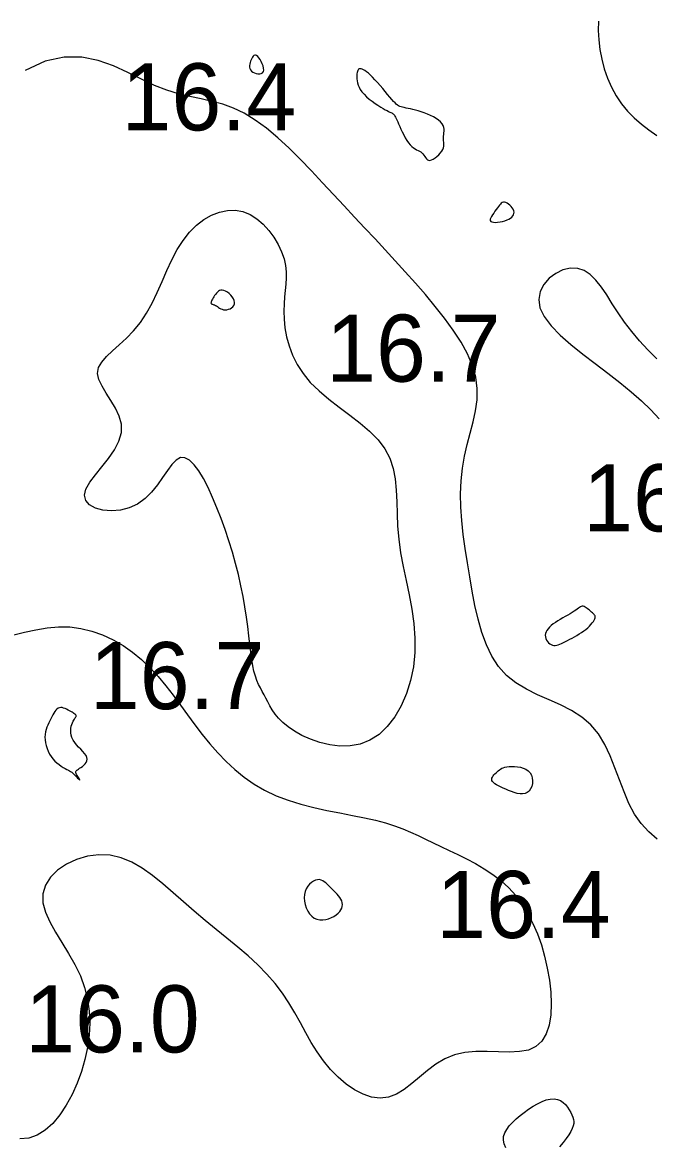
# Model space of a CAD drawing. Extents: x 3040093 to 3056816, y 408076 to 509144.
# Drawn here: x 3045767.3 to 3045814.3, y 434615.2 to 434699 of the extents above; entities that cross this region are included whole.
import ezdxf

# ---------------------------------------------------------------- set-up
doc = ezdxf.new("R2010")
doc.units = 0
doc.layers.add('V-CHAN-CONT-EL17', color=7, linetype='Continuous')
doc.layers.add('V-TOPO-SOUN-0610', color=7, linetype='Continuous')

msp = doc.modelspace()

# ---------------------------------------------------------------- linework, layer by layer
at = {"layer": 'V-CHAN-CONT-EL17'}
for points in [[(3045810.224, 434699.048), (3045810.202, 434698.363), (3045810.234, 434697.657), (3045810.32, 434696.939), (3045810.458, 434696.218), (3045810.65, 434695.503), (3045810.894, 434694.804), (3045811.191, 434694.13), (3045811.54, 434693.49), (3045811.942, 434692.894), (3045812.395, 434692.347), (3045812.891, 434691.845), (3045813.423, 434691.379), (3045813.983, 434690.943), (3045814.561, 434690.527)], [(3045814.591, 434638.079), (3045813.972, 434638.622), (3045813.409, 434639.244), (3045812.914, 434639.952), (3045812.491, 434640.746), (3045812.122, 434641.603), (3045811.781, 434642.499), (3045811.444, 434643.406), (3045811.088, 434644.297), (3045810.687, 434645.146), (3045810.216, 434645.926), (3045809.652, 434646.61), (3045808.978, 434647.182), (3045808.215, 434647.662), (3045807.391, 434648.079), (3045806.535, 434648.464), (3045805.675, 434648.847), (3045804.84, 434649.257), (3045804.06, 434649.725), (3045803.361, 434650.28), (3045802.768, 434650.945), (3045802.272, 434651.712), (3045801.861, 434652.566), (3045801.521, 434653.493), (3045801.241, 434654.477), (3045801.005, 434655.503), (3045800.802, 434656.557), (3045800.617, 434657.622), (3045800.442, 434658.687), (3045800.281, 434659.745), (3045800.142, 434660.792), (3045800.034, 434661.824), (3045799.964, 434662.837), (3045799.942, 434663.827), (3045799.975, 434664.791), (3045800.071, 434665.723), (3045800.234, 434666.622), (3045800.44, 434667.493), (3045800.664, 434668.343), (3045800.877, 434669.178), (3045801.053, 434670.005), (3045801.162, 434670.831), (3045801.178, 434671.663), (3045801.074, 434672.508), (3045800.829, 434673.369), (3045800.455, 434674.246), (3045799.971, 434675.131), (3045799.396, 434676.021), (3045798.749, 434676.911), (3045798.049, 434677.795), (3045797.314, 434678.668), (3045796.565, 434679.526), (3045795.815, 434680.365), (3045795.067, 434681.19), (3045794.318, 434682.005), (3045793.565, 434682.817), (3045792.804, 434683.63), (3045792.035, 434684.451), (3045791.254, 434685.286), (3045790.458, 434686.139), (3045789.646, 434687.012), (3045788.82, 434687.891), (3045787.986, 434688.755), (3045787.145, 434689.586), (3045786.304, 434690.364), (3045785.465, 434691.07), (3045784.633, 434691.684), (3045783.811, 434692.188), (3045783.002, 434692.571), (3045782.2, 434692.855), (3045781.398, 434693.072), (3045780.588, 434693.254), (3045779.762, 434693.432), (3045778.913, 434693.637), (3045778.034, 434693.902), (3045777.117, 434694.257), (3045776.154, 434694.718), (3045775.138, 434695.229), (3045774.06, 434695.72), (3045772.913, 434696.12), (3045771.689, 434696.358), (3045770.379, 434696.362), (3045768.975, 434696.06), (3045767.47, 434695.383)], [(3045814.56, 434673.893), (3045813.898, 434674.547), (3045813.275, 434675.222), (3045812.696, 434675.911), (3045812.166, 434676.609), (3045811.686, 434677.31), (3045811.247, 434677.994), (3045810.833, 434678.642), (3045810.432, 434679.233), (3045810.029, 434679.748), (3045809.611, 434680.165), (3045809.163, 434680.465), (3045808.672, 434680.627), (3045808.133, 434680.638), (3045807.573, 434680.508), (3045807.03, 434680.252), (3045806.54, 434679.889), (3045806.141, 434679.433), (3045805.868, 434678.903), (3045805.76, 434678.314), (3045805.852, 434677.684), (3045806.17, 434677.026), (3045806.687, 434676.347), (3045807.364, 434675.653), (3045808.164, 434674.948), (3045809.049, 434674.236), (3045809.978, 434673.523), (3045810.915, 434672.814), (3045811.82, 434672.112), (3045812.662, 434671.422), (3045813.432, 434670.743), (3045814.125, 434670.069), (3045814.741, 434669.399)], [(3045766.635, 434653.321), (3045767.433, 434653.508), (3045768.259, 434653.69), (3045769.101, 434653.836), (3045769.95, 434653.913), (3045770.794, 434653.896), (3045771.628, 434653.785), (3045772.447, 434653.585), (3045773.247, 434653.303), (3045774.022, 434652.944), (3045774.769, 434652.514), (3045775.482, 434652.019), (3045776.156, 434651.464), (3045776.79, 434650.856), (3045777.389, 434650.204), (3045777.96, 434649.517), (3045778.511, 434648.804), (3045779.051, 434648.076), (3045779.585, 434647.34), (3045780.123, 434646.607), (3045780.672, 434645.886), (3045781.239, 434645.185), (3045781.83, 434644.511), (3045782.45, 434643.868), (3045783.105, 434643.263), (3045783.8, 434642.7), (3045784.539, 434642.185), (3045785.329, 434641.722), (3045786.175, 434641.317), (3045787.077, 434640.974), (3045788.023, 434640.683), (3045788.993, 434640.436), (3045789.97, 434640.222), (3045790.936, 434640.031), (3045791.872, 434639.853), (3045792.761, 434639.677), (3045793.584, 434639.494), (3045794.329, 434639.296), (3045795.006, 434639.081), (3045795.629, 434638.852), (3045796.214, 434638.609), (3045796.776, 434638.354), (3045797.329, 434638.089), (3045797.89, 434637.814), (3045798.473, 434637.531), (3045799.089, 434637.24), (3045799.731, 434636.936), (3045800.389, 434636.612), (3045801.051, 434636.26), (3045801.707, 434635.876), (3045802.346, 434635.451), (3045802.957, 434634.979), (3045803.529, 434634.453), (3045804.053, 434633.868), (3045804.529, 434633.228), (3045804.956, 434632.537), (3045805.336, 434631.799), (3045805.67, 434631.019), (3045805.959, 434630.202), (3045806.203, 434629.352), (3045806.404, 434628.474), (3045806.559, 434627.576), (3045806.662, 434626.679), (3045806.7, 434625.805), (3045806.664, 434624.978), (3045806.541, 434624.221), (3045806.323, 434623.559), (3045805.998, 434623.014), (3045805.554, 434622.611), (3045804.989, 434622.361), (3045804.319, 434622.238), (3045803.57, 434622.203), (3045802.765, 434622.217), (3045801.929, 434622.243), (3045801.086, 434622.241), (3045800.262, 434622.175), (3045799.479, 434622.004), (3045798.756, 434621.705), (3045798.088, 434621.302), (3045797.462, 434620.834), (3045796.867, 434620.338), (3045796.291, 434619.853), (3045795.722, 434619.417), (3045795.148, 434619.069), (3045794.557, 434618.846), (3045793.941, 434618.777), (3045793.307, 434618.856), (3045792.665, 434619.067), (3045792.026, 434619.394), (3045791.401, 434619.821), (3045790.799, 434620.333), (3045790.233, 434620.913), (3045789.711, 434621.547), (3045789.24, 434622.218), (3045788.808, 434622.919), (3045788.399, 434623.643), (3045787.995, 434624.38), (3045787.582, 434625.125), (3045787.142, 434625.869), (3045786.658, 434626.605), (3045786.115, 434627.325), (3045785.5, 434628.025), (3045784.821, 434628.706), (3045784.09, 434629.375), (3045783.319, 434630.036), (3045782.52, 434630.694), (3045781.706, 434631.355), (3045780.888, 434632.023), (3045780.079, 434632.704), (3045779.287, 434633.399), (3045778.51, 434634.088), (3045777.741, 434634.751), (3045776.974, 434635.364), (3045776.203, 434635.906), (3045775.421, 434636.353), (3045774.622, 434636.683), (3045773.799, 434636.875), (3045772.954, 434636.911), (3045772.109, 434636.803), (3045771.297, 434636.565), (3045770.547, 434636.215), (3045769.891, 434635.768), (3045769.358, 434635.241), (3045768.98, 434634.65), (3045768.788, 434634.012), (3045768.799, 434633.34), (3045768.987, 434632.638), (3045769.312, 434631.908), (3045769.733, 434631.151), (3045770.211, 434630.37), (3045770.706, 434629.565), (3045771.179, 434628.738), (3045771.589, 434627.892), (3045771.905, 434627.027), (3045772.123, 434626.148), (3045772.249, 434625.257), (3045772.288, 434624.359), (3045772.245, 434623.456), (3045772.124, 434622.554), (3045771.93, 434621.655), (3045771.67, 434620.763), (3045771.346, 434619.884), (3045770.966, 434619.037), (3045770.532, 434618.243), (3045770.05, 434617.521), (3045769.525, 434616.893), (3045768.961, 434616.38), (3045768.363, 434616.003), (3045767.736, 434615.782), (3045767.085, 434615.732)], [(3045803.32, 434615.079), (3045803.185, 434615.357), (3045803.13, 434615.635), (3045803.148, 434615.908), (3045803.233, 434616.178), (3045803.376, 434616.444), (3045803.569, 434616.706), (3045803.805, 434616.964), (3045804.074, 434617.219), (3045804.37, 434617.469), (3045804.685, 434617.715), (3045805.012, 434617.95), (3045805.345, 434618.167), (3045805.679, 434618.358), (3045806.009, 434618.517), (3045806.327, 434618.636), (3045806.629, 434618.708), (3045806.909, 434618.725), (3045807.162, 434618.684), (3045807.387, 434618.591), (3045807.587, 434618.458), (3045807.763, 434618.293), (3045807.915, 434618.107), (3045808.044, 434617.909), (3045808.153, 434617.711), (3045808.242, 434617.522), (3045808.311, 434617.349), (3045808.358, 434617.188), (3045808.381, 434617.032), (3045808.375, 434616.872), (3045808.338, 434616.701), (3045808.267, 434616.512), (3045808.158, 434616.297), (3045808.008, 434616.049), (3045807.816, 434615.765), (3045807.584, 434615.456), (3045807.317, 434615.139)]]:
    msp.add_lwpolyline(points, dxfattribs=at)
for points in [[(3045785.258, 434695.411), (3045785.249, 434695.553), (3045785.211, 434695.712), (3045785.152, 434695.877), (3045785.077, 434696.04), (3045784.991, 434696.192), (3045784.901, 434696.323), (3045784.813, 434696.424), (3045784.731, 434696.488), (3045784.657, 434696.518), (3045784.589, 434696.517), (3045784.526, 434696.488), (3045784.469, 434696.436), (3045784.417, 434696.365), (3045784.368, 434696.279), (3045784.322, 434696.181), (3045784.28, 434696.075), (3045784.244, 434695.964), (3045784.217, 434695.85), (3045784.203, 434695.736), (3045784.205, 434695.625), (3045784.226, 434695.519), (3045784.271, 434695.42), (3045784.342, 434695.331), (3045784.441, 434695.254), (3045784.56, 434695.193), (3045784.693, 434695.149), (3045784.828, 434695.126), (3045784.959, 434695.126), (3045785.076, 434695.152), (3045785.17, 434695.207), (3045785.232, 434695.293)], [(3045795.398, 434691.208), (3045795.49, 434691.005), (3045795.591, 434690.792), (3045795.7, 434690.575), (3045795.814, 434690.362), (3045795.933, 434690.161), (3045796.056, 434689.979), (3045796.179, 434689.824), (3045796.303, 434689.701), (3045796.425, 434689.605), (3045796.544, 434689.531), (3045796.66, 434689.471), (3045796.77, 434689.42), (3045796.873, 434689.37), (3045796.967, 434689.314), (3045797.053, 434689.247), (3045797.128, 434689.164), (3045797.196, 434689.07), (3045797.261, 434688.973), (3045797.325, 434688.878), (3045797.393, 434688.794), (3045797.469, 434688.728), (3045797.555, 434688.687), (3045797.656, 434688.678), (3045797.774, 434688.706), (3045797.903, 434688.767), (3045798.039, 434688.855), (3045798.176, 434688.964), (3045798.306, 434689.088), (3045798.426, 434689.22), (3045798.528, 434689.355), (3045798.606, 434689.486), (3045798.657, 434689.608), (3045798.684, 434689.722), (3045798.693, 434689.83), (3045798.688, 434689.935), (3045798.677, 434690.038), (3045798.663, 434690.141), (3045798.652, 434690.248), (3045798.651, 434690.359), (3045798.661, 434690.476), (3045798.679, 434690.6), (3045798.698, 434690.728), (3045798.711, 434690.861), (3045798.71, 434690.995), (3045798.69, 434691.131), (3045798.643, 434691.268), (3045798.562, 434691.403), (3045798.443, 434691.537), (3045798.29, 434691.667), (3045798.109, 434691.793), (3045797.906, 434691.913), (3045797.688, 434692.025), (3045797.461, 434692.128), (3045797.231, 434692.221), (3045797.003, 434692.302), (3045796.785, 434692.37), (3045796.577, 434692.427), (3045796.38, 434692.474), (3045796.196, 434692.514), (3045796.025, 434692.548), (3045795.87, 434692.578), (3045795.729, 434692.605), (3045795.605, 434692.633), (3045795.498, 434692.662), (3045795.403, 434692.696), (3045795.316, 434692.739), (3045795.231, 434692.795), (3045795.144, 434692.867), (3045795.048, 434692.959), (3045794.939, 434693.075), (3045794.812, 434693.219), (3045794.664, 434693.392), (3045794.497, 434693.59), (3045794.317, 434693.804), (3045794.128, 434694.027), (3045793.934, 434694.252), (3045793.741, 434694.473), (3045793.553, 434694.68), (3045793.376, 434694.868), (3045793.212, 434695.031), (3045793.063, 434695.167), (3045792.927, 434695.278), (3045792.806, 434695.367), (3045792.697, 434695.433), (3045792.601, 434695.478), (3045792.518, 434695.504), (3045792.447, 434695.511), (3045792.387, 434695.501), (3045792.337, 434695.475), (3045792.297, 434695.433), (3045792.266, 434695.376), (3045792.242, 434695.304), (3045792.224, 434695.218), (3045792.212, 434695.119), (3045792.204, 434695.007), (3045792.2, 434694.884), (3045792.204, 434694.749), (3045792.218, 434694.605), (3045792.247, 434694.452), (3045792.294, 434694.292), (3045792.364, 434694.125), (3045792.46, 434693.954), (3045792.586, 434693.778), (3045792.744, 434693.601), (3045792.928, 434693.423), (3045793.131, 434693.249), (3045793.345, 434693.082), (3045793.563, 434692.925), (3045793.776, 434692.78), (3045793.979, 434692.651), (3045794.162, 434692.541), (3045794.321, 434692.452), (3045794.456, 434692.381), (3045794.57, 434692.325), (3045794.666, 434692.28), (3045794.746, 434692.242), (3045794.813, 434692.209), (3045794.87, 434692.175), (3045794.92, 434692.138), (3045794.964, 434692.095), (3045795.006, 434692.041), (3045795.047, 434691.977), (3045795.089, 434691.897), (3045795.135, 434691.802), (3045795.187, 434691.687), (3045795.247, 434691.551), (3045795.317, 434691.392)], [(3045803.855, 434685.028), (3045803.79, 434685.136), (3045803.709, 434685.239), (3045803.616, 434685.336), (3045803.516, 434685.42), (3045803.413, 434685.489), (3045803.311, 434685.538), (3045803.214, 434685.564), (3045803.127, 434685.563), (3045803.047, 434685.537), (3045802.972, 434685.488), (3045802.901, 434685.42), (3045802.829, 434685.336), (3045802.756, 434685.236), (3045802.678, 434685.126), (3045802.594, 434685.006), (3045802.502, 434684.88), (3045802.407, 434684.752), (3045802.318, 434684.624), (3045802.24, 434684.501), (3045802.181, 434684.387), (3045802.147, 434684.284), (3045802.145, 434684.197), (3045802.182, 434684.129), (3045802.263, 434684.083), (3045802.382, 434684.059), (3045802.529, 434684.053), (3045802.697, 434684.063), (3045802.877, 434684.089), (3045803.06, 434684.128), (3045803.238, 434684.177), (3045803.402, 434684.235), (3045803.545, 434684.3), (3045803.666, 434684.372), (3045803.764, 434684.45), (3045803.839, 434684.534), (3045803.89, 434684.623), (3045803.918, 434684.717), (3045803.921, 434684.817), (3045803.9, 434684.92)], [(3045783.563, 434656.972), (3045783.374, 434657.796), (3045783.158, 434658.632), (3045782.92, 434659.474), (3045782.66, 434660.316), (3045782.381, 434661.152), (3045782.083, 434661.975), (3045781.771, 434662.78), (3045781.444, 434663.557), (3045781.107, 434664.288), (3045780.763, 434664.951), (3045780.414, 434665.526), (3045780.065, 434665.991), (3045779.719, 434666.325), (3045779.378, 434666.507), (3045779.047, 434666.515), (3045778.725, 434666.339), (3045778.404, 434666.009), (3045778.073, 434665.565), (3045777.72, 434665.047), (3045777.334, 434664.497), (3045776.903, 434663.954), (3045776.415, 434663.46), (3045775.86, 434663.053), (3045775.234, 434662.767), (3045774.568, 434662.602), (3045773.9, 434662.55), (3045773.269, 434662.603), (3045772.713, 434662.753), (3045772.272, 434662.993), (3045771.984, 434663.314), (3045771.887, 434663.708), (3045772.005, 434664.168), (3045772.299, 434664.684), (3045772.712, 434665.245), (3045773.191, 434665.841), (3045773.68, 434666.463), (3045774.123, 434667.101), (3045774.467, 434667.744), (3045774.655, 434668.382), (3045774.651, 434669.008), (3045774.486, 434669.616), (3045774.209, 434670.205), (3045773.869, 434670.773), (3045773.517, 434671.318), (3045773.201, 434671.838), (3045772.97, 434672.33), (3045772.875, 434672.793), (3045772.95, 434673.227), (3045773.179, 434673.643), (3045773.531, 434674.057), (3045773.975, 434674.482), (3045774.482, 434674.934), (3045775.021, 434675.425), (3045775.561, 434675.972), (3045776.072, 434676.587), (3045776.53, 434677.281), (3045776.943, 434678.037), (3045777.324, 434678.834), (3045777.687, 434679.653), (3045778.047, 434680.471), (3045778.417, 434681.267), (3045778.81, 434682.021), (3045779.242, 434682.712), (3045779.722, 434683.321), (3045780.243, 434683.841), (3045780.797, 434684.268), (3045781.374, 434684.598), (3045781.963, 434684.825), (3045782.554, 434684.947), (3045783.139, 434684.957), (3045783.706, 434684.853), (3045784.247, 434684.633), (3045784.755, 434684.313), (3045785.224, 434683.911), (3045785.648, 434683.446), (3045786.022, 434682.939), (3045786.338, 434682.407), (3045786.591, 434681.869), (3045786.775, 434681.345), (3045786.888, 434680.849), (3045786.939, 434680.375), (3045786.943, 434679.914), (3045786.915, 434679.455), (3045786.868, 434678.987), (3045786.816, 434678.501), (3045786.774, 434677.987), (3045786.755, 434677.434), (3045786.772, 434676.836), (3045786.837, 434676.199), (3045786.958, 434675.534), (3045787.144, 434674.849), (3045787.406, 434674.156), (3045787.752, 434673.464), (3045788.191, 434672.784), (3045788.734, 434672.124), (3045789.382, 434671.493), (3045790.11, 434670.884), (3045790.884, 434670.287), (3045791.671, 434669.695), (3045792.439, 434669.097), (3045793.154, 434668.484), (3045793.783, 434667.848), (3045794.294, 434667.179), (3045794.663, 434666.469), (3045794.907, 434665.719), (3045795.056, 434664.929), (3045795.135, 434664.101), (3045795.174, 434663.235), (3045795.2, 434662.335), (3045795.24, 434661.399), (3045795.322, 434660.431), (3045795.467, 434659.431), (3045795.658, 434658.405), (3045795.875, 434657.358), (3045796.093, 434656.295), (3045796.29, 434655.222), (3045796.444, 434654.143), (3045796.531, 434653.065), (3045796.529, 434651.993), (3045796.42, 434650.933), (3045796.208, 434649.904), (3045795.899, 434648.925), (3045795.501, 434648.015), (3045795.023, 434647.192), (3045794.472, 434646.478), (3045793.856, 434645.89), (3045793.182, 434645.448), (3045792.461, 434645.166), (3045791.708, 434645.028), (3045790.942, 434645.016), (3045790.181, 434645.109), (3045789.442, 434645.287), (3045788.744, 434645.529), (3045788.105, 434645.817), (3045787.542, 434646.129), (3045787.07, 434646.448), (3045786.68, 434646.768), (3045786.362, 434647.088), (3045786.102, 434647.404), (3045785.89, 434647.714), (3045785.714, 434648.015), (3045785.56, 434648.304), (3045785.419, 434648.578), (3045785.28, 434648.838), (3045785.142, 434649.09), (3045785.007, 434649.346), (3045784.877, 434649.614), (3045784.754, 434649.904), (3045784.639, 434650.227), (3045784.534, 434650.591), (3045784.441, 434651.008), (3045784.361, 434651.485), (3045784.288, 434652.019), (3045784.218, 434652.606), (3045784.146, 434653.24), (3045784.066, 434653.919), (3045783.973, 434654.636), (3045783.861, 434655.387), (3045783.726, 434656.167)], [(3045781.733, 434677.822), (3045781.809, 434677.772), (3045781.889, 434677.718), (3045781.974, 434677.664), (3045782.066, 434677.615), (3045782.165, 434677.574), (3045782.271, 434677.547), (3045782.385, 434677.536), (3045782.507, 434677.545), (3045782.632, 434677.573), (3045782.752, 434677.621), (3045782.863, 434677.685), (3045782.959, 434677.766), (3045783.032, 434677.861), (3045783.077, 434677.97), (3045783.089, 434678.091), (3045783.062, 434678.222), (3045783.001, 434678.359), (3045782.913, 434678.495), (3045782.804, 434678.626), (3045782.681, 434678.746), (3045782.549, 434678.85), (3045782.417, 434678.931), (3045782.29, 434678.985), (3045782.173, 434679.007), (3045782.066, 434679.001), (3045781.97, 434678.97), (3045781.882, 434678.918), (3045781.801, 434678.851), (3045781.728, 434678.772), (3045781.66, 434678.685), (3045781.597, 434678.596), (3045781.539, 434678.506), (3045781.485, 434678.42), (3045781.438, 434678.337), (3045781.397, 434678.259), (3045781.364, 434678.188), (3045781.341, 434678.125), (3045781.328, 434678.072), (3045781.326, 434678.029), (3045781.336, 434677.998), (3045781.358, 434677.975), (3045781.389, 434677.959), (3045781.43, 434677.946), (3045781.479, 434677.933), (3045781.535, 434677.917), (3045781.596, 434677.895), (3045781.663, 434677.864)], [(3045806.258, 434653.156), (3045806.289, 434653.036), (3045806.341, 434652.922), (3045806.409, 434652.816), (3045806.491, 434652.72), (3045806.584, 434652.64), (3045806.683, 434652.576), (3045806.786, 434652.532), (3045806.891, 434652.51), (3045806.998, 434652.509), (3045807.107, 434652.527), (3045807.222, 434652.56), (3045807.343, 434652.608), (3045807.471, 434652.667), (3045807.608, 434652.736), (3045807.756, 434652.812), (3045807.914, 434652.893), (3045808.082, 434652.979), (3045808.255, 434653.07), (3045808.432, 434653.166), (3045808.61, 434653.266), (3045808.786, 434653.371), (3045808.956, 434653.481), (3045809.12, 434653.596), (3045809.273, 434653.715), (3045809.414, 434653.836), (3045809.543, 434653.958), (3045809.657, 434654.079), (3045809.756, 434654.195), (3045809.837, 434654.306), (3045809.901, 434654.409), (3045809.945, 434654.501), (3045809.968, 434654.582), (3045809.973, 434654.654), (3045809.96, 434654.717), (3045809.932, 434654.776), (3045809.891, 434654.831), (3045809.839, 434654.886), (3045809.777, 434654.942), (3045809.707, 434655.002), (3045809.631, 434655.068), (3045809.552, 434655.136), (3045809.469, 434655.205), (3045809.386, 434655.27), (3045809.302, 434655.329), (3045809.221, 434655.379), (3045809.144, 434655.416), (3045809.071, 434655.437), (3045809.004, 434655.44), (3045808.94, 434655.426), (3045808.875, 434655.396), (3045808.806, 434655.352), (3045808.729, 434655.296), (3045808.64, 434655.229), (3045808.535, 434655.153), (3045808.412, 434655.069), (3045808.267, 434654.98), (3045808.105, 434654.884), (3045807.929, 434654.785), (3045807.744, 434654.681), (3045807.554, 434654.573), (3045807.366, 434654.463), (3045807.182, 434654.35), (3045807.007, 434654.235), (3045806.847, 434654.119), (3045806.702, 434654.001), (3045806.574, 434653.883), (3045806.465, 434653.764), (3045806.377, 434653.644), (3045806.31, 434653.523), (3045806.267, 434653.401), (3045806.249, 434653.279)], [(3045771.183, 434642.836), (3045771.249, 434642.767), (3045771.317, 434642.696), (3045771.385, 434642.628), (3045771.446, 434642.567), (3045771.497, 434642.519), (3045771.534, 434642.489), (3045771.552, 434642.481), (3045771.549, 434642.498), (3045771.527, 434642.538), (3045771.492, 434642.595), (3045771.447, 434642.665), (3045771.399, 434642.743), (3045771.351, 434642.823), (3045771.307, 434642.901), (3045771.274, 434642.972), (3045771.254, 434643.032), (3045771.249, 434643.083), (3045771.259, 434643.128), (3045771.283, 434643.169), (3045771.322, 434643.21), (3045771.376, 434643.253), (3045771.446, 434643.301), (3045771.531, 434643.358), (3045771.629, 434643.424), (3045771.736, 434643.501), (3045771.841, 434643.589), (3045771.938, 434643.686), (3045772.017, 434643.793), (3045772.072, 434643.909), (3045772.094, 434644.033), (3045772.074, 434644.167), (3045772.008, 434644.308), (3045771.903, 434644.457), (3045771.77, 434644.613), (3045771.62, 434644.774), (3045771.461, 434644.941), (3045771.306, 434645.113), (3045771.165, 434645.288), (3045771.047, 434645.466), (3045770.962, 434645.646), (3045770.907, 434645.826), (3045770.879, 434646.004), (3045770.873, 434646.175), (3045770.886, 434646.339), (3045770.914, 434646.492), (3045770.952, 434646.632), (3045770.997, 434646.756), (3045771.044, 434646.862), (3045771.093, 434646.951), (3045771.14, 434647.027), (3045771.183, 434647.09), (3045771.22, 434647.143), (3045771.249, 434647.189), (3045771.269, 434647.229), (3045771.276, 434647.265), (3045771.269, 434647.3), (3045771.249, 434647.334), (3045771.215, 434647.369), (3045771.17, 434647.405), (3045771.112, 434647.444), (3045771.044, 434647.487), (3045770.965, 434647.533), (3045770.876, 434647.585), (3045770.778, 434647.643), (3045770.673, 434647.703), (3045770.563, 434647.761), (3045770.451, 434647.813), (3045770.338, 434647.854), (3045770.227, 434647.882), (3045770.121, 434647.89), (3045770.021, 434647.876), (3045769.929, 434647.837), (3045769.844, 434647.774), (3045769.765, 434647.689), (3045769.689, 434647.587), (3045769.617, 434647.469), (3045769.545, 434647.339), (3045769.472, 434647.199), (3045769.398, 434647.053), (3045769.321, 434646.902), (3045769.243, 434646.747), (3045769.168, 434646.587), (3045769.099, 434646.421), (3045769.04, 434646.248), (3045768.993, 434646.068), (3045768.961, 434645.879), (3045768.949, 434645.682), (3045768.958, 434645.476), (3045768.988, 434645.264), (3045769.038, 434645.049), (3045769.107, 434644.835), (3045769.193, 434644.625), (3045769.296, 434644.423), (3045769.414, 434644.233), (3045769.546, 434644.057), (3045769.691, 434643.899), (3045769.844, 434643.757), (3045770.002, 434643.633), (3045770.159, 434643.523), (3045770.311, 434643.428), (3045770.453, 434643.346), (3045770.582, 434643.277), (3045770.692, 434643.219), (3045770.781, 434643.171), (3045770.852, 434643.132), (3045770.908, 434643.097), (3045770.954, 434643.064), (3045770.994, 434643.03), (3045771.033, 434642.994), (3045771.075, 434642.951), (3045771.124, 434642.899)], [(3045802.75, 434643.178), (3045802.831, 434643.244), (3045802.917, 434643.304), (3045803.012, 434643.358), (3045803.118, 434643.405), (3045803.241, 434643.443), (3045803.383, 434643.473), (3045803.55, 434643.492), (3045803.741, 434643.501), (3045803.952, 434643.497), (3045804.173, 434643.476), (3045804.395, 434643.436), (3045804.61, 434643.374), (3045804.809, 434643.287), (3045804.983, 434643.172), (3045805.123, 434643.027), (3045805.222, 434642.85), (3045805.281, 434642.65), (3045805.302, 434642.437), (3045805.287, 434642.221), (3045805.238, 434642.014), (3045805.158, 434641.826), (3045805.048, 434641.667), (3045804.911, 434641.547), (3045804.749, 434641.474), (3045804.566, 434641.445), (3045804.368, 434641.453), (3045804.159, 434641.49), (3045803.943, 434641.55), (3045803.725, 434641.627), (3045803.51, 434641.713), (3045803.302, 434641.803), (3045803.106, 434641.89), (3045802.925, 434641.973), (3045802.76, 434642.055), (3045802.614, 434642.135), (3045802.49, 434642.214), (3045802.39, 434642.293), (3045802.317, 434642.372), (3045802.272, 434642.453), (3045802.258, 434642.536), (3045802.27, 434642.619), (3045802.306, 434642.704), (3045802.359, 434642.788), (3045802.426, 434642.871), (3045802.503, 434642.952), (3045802.585, 434643.031), (3045802.668, 434643.106)], [(3045790.808, 434632.551), (3045790.923, 434632.674), (3045791.012, 434632.801), (3045791.074, 434632.932), (3045791.111, 434633.066), (3045791.123, 434633.201), (3045791.11, 434633.336), (3045791.073, 434633.47), (3045791.013, 434633.601), (3045790.932, 434633.731), (3045790.836, 434633.859), (3045790.727, 434633.985), (3045790.609, 434634.11), (3045790.485, 434634.233), (3045790.36, 434634.355), (3045790.237, 434634.476), (3045790.118, 434634.596), (3045790.003, 434634.71), (3045789.889, 434634.815), (3045789.775, 434634.907), (3045789.657, 434634.981), (3045789.535, 434635.033), (3045789.406, 434635.06), (3045789.269, 434635.056), (3045789.121, 434635.018), (3045788.969, 434634.948), (3045788.818, 434634.848), (3045788.675, 434634.718), (3045788.544, 434634.563), (3045788.434, 434634.382), (3045788.349, 434634.178), (3045788.296, 434633.954), (3045788.279, 434633.711), (3045788.298, 434633.458), (3045788.35, 434633.203), (3045788.432, 434632.955), (3045788.543, 434632.723), (3045788.68, 434632.513), (3045788.841, 434632.337), (3045789.023, 434632.201), (3045789.223, 434632.113), (3045789.437, 434632.068), (3045789.657, 434632.063), (3045789.879, 434632.091), (3045790.097, 434632.148), (3045790.304, 434632.227), (3045790.496, 434632.324), (3045790.665, 434632.434)]]:
    msp.add_lwpolyline(points, close=True, dxfattribs=at)

# ---------------------------------------------------------------- texts
at = {"layer": 'V-TOPO-SOUN-0610'}
for s, p in [('16.4 ', (3045774.663, 434690.91)), ('16.7 ', (3045789.913, 434672.18)), ('16.5 ', (3045809.073, 434661.02)), ('16.7 ', (3045772.293, 434647.77)), ('16.4 ', (3045798.123, 434630.71)), ('16.0 ', (3045767.473, 434622.18))]:
    msp.add_text(s, height=5, dxfattribs=at).set_placement(p)

doc.saveas('drawing.dxf')
